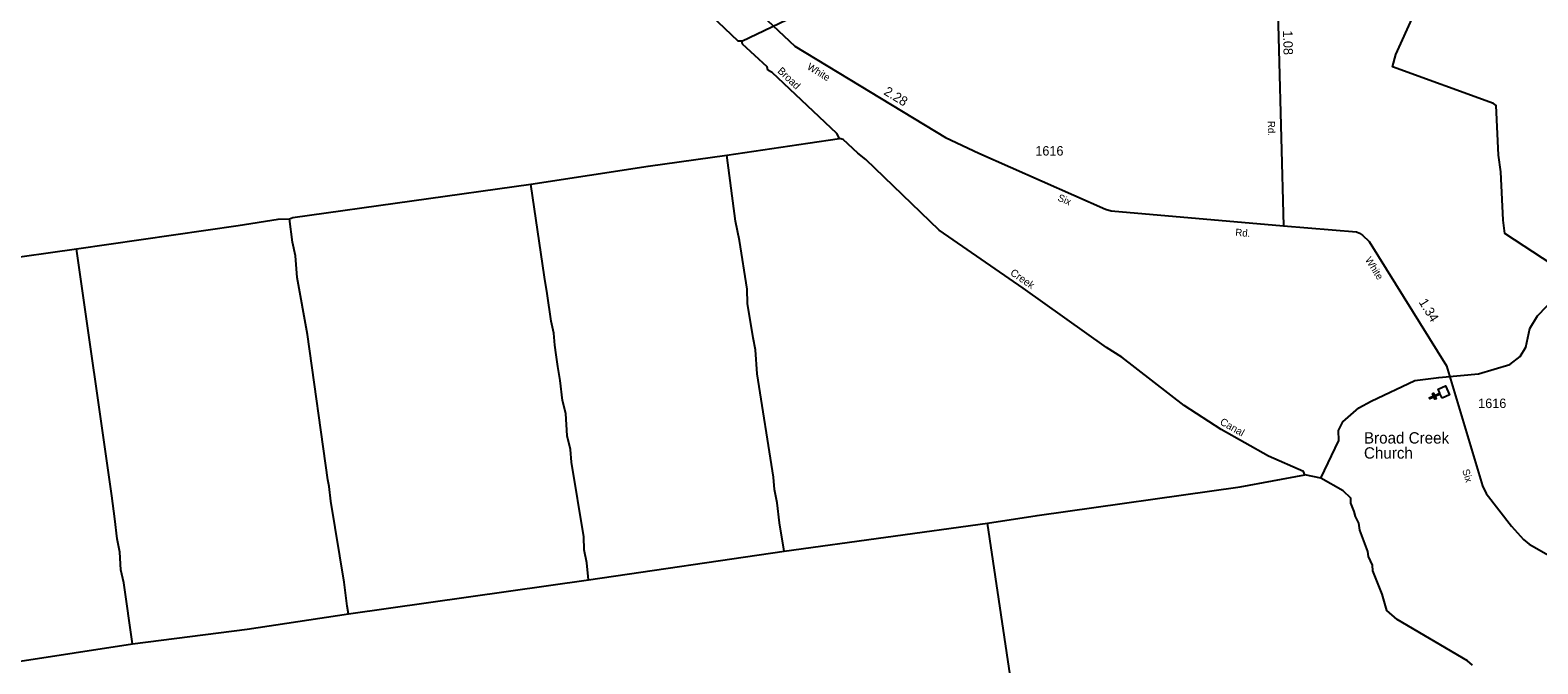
# Model space of a CAD drawing. Extents: x 2532689 to 2764727, y 536648 to 732970.
# Drawn here: x 2666242 to 2686176, y 670740 to 679109 of the extents above; entities that cross this region are included whole.
import ezdxf

# ---------------------------------------------------------------- set-up
doc = ezdxf.new("R2010")
doc.units = 0
for name, color, linetype in [('Exist Cultural Church CELL', 7, 'Continuous'), ('Exist Cultural Church Label', 7, 'Continuous'), ('Exist Hydrographic Creek Single Shore', 7, 'Continuous'), ('Exist Hydrographic Stream Label', 7, 'Continuous'), ('Exist Road Secondary Mileage Hundredths English Label', 7, 'Continuous'), ('Exist Road Secondary Type 51 Attributed', 7, 'Continuous'), ('Exist Road Secondary Type 51 Label', 7, 'Continuous'), ('Exist Road Secondary Type 51 Number Label', 7, 'Continuous')]:
    doc.layers.add(name, color=color, linetype=linetype)

msp = doc.modelspace()

# ---------------------------------------------------------------- linework, layer by layer
at = {"layer": 'Exist Cultural Church CELL'}
msp.add_lwpolyline([(2684910, 674249), (2684886, 674301), (2684817, 674270), (2684830, 674241), (2684815, 674234), (2684802, 674263), (2684747, 674239), (2684741, 674253), (2684796, 674278), (2684782, 674307), (2684797, 674314), (2684810, 674284), (2684880, 674316), (2684856, 674368), (2684953, 674412), (2685007, 674293)], close=True, dxfattribs=at)
at = {"layer": 'Exist Hydrographic Creek Single Shore'}
for p, q in [((2665111, 675973), (2666856, 676223)), ((2683305, 673193), (2683096, 673237)), ((2676209, 672226), (2678901, 672598)), ((2673626, 671849), (2676209, 672226)), ((2670452, 671402), (2673626, 671849)), ((2669112, 671197), (2670452, 671402)), ((2667596, 671004), (2669112, 671197))]:
    msp.add_line(p, q, dxfattribs=at)
for points in [[(2675652, 678965), (2675602, 678966), (2673130, 681315), (2670757, 681902)], [(2675652, 678965), (2678933, 680536), (2679274, 680917), (2679811, 681487)], [(2686637, 675814), (2686365, 676016), (2685739, 676424), (2685718, 676601), (2685687, 677240), (2685657, 677458), (2685624, 678114), (2685591, 678139), (2684254, 678626), (2684300, 678786), (2684538, 679314), (2684830, 680012), (2684753, 680078), (2683179, 680750)], [(2676941, 677680), (2676906, 677745), (2676053, 678551), (2675994, 678581), (2675985, 678623), (2675661, 678925), (2675652, 678965)], [(2675454, 677459), (2676525, 677618), (2676941, 677680)], [(2683096, 673237), (2683078, 673279), (2682615, 673484), (2681990, 673836), (2681499, 674151), (2680676, 674791), (2680473, 674917), (2679371, 675700), (2678261, 676466), (2677289, 677402), (2677187, 677483), (2676991, 677663), (2676941, 677680)], [(2672862, 677075), (2674415, 677312), (2675454, 677459)], [(2676209, 672226), (2676151, 672601), (2676120, 672866), (2676082, 673042), (2676070, 673206), (2675855, 674570), (2675830, 674887), (2675802, 675044), (2675725, 675500), (2675720, 675690), (2675622, 676330), (2675566, 676587), (2675454, 677459)], [(2669672, 676618), (2669713, 676636), (2672862, 677075)], [(2673626, 671849), (2673604, 672075), (2673567, 672247), (2673563, 672415), (2673398, 673403), (2673386, 673570), (2673340, 673752), (2673325, 674044), (2673279, 674219), (2673248, 674484), (2673218, 674666), (2673198, 674823), (2673178, 674947), (2673166, 675108), (2673129, 675264), (2673079, 675629), (2673041, 675845), (2672862, 677075)], [(2666856, 676223), (2668991, 676528), (2669522, 676615), (2669672, 676618)], [(2670452, 671402), (2670433, 671500), (2670393, 671817), (2670217, 672887), (2670196, 673080), (2670177, 673171), (2669907, 675091), (2669773, 675844), (2669750, 676128), (2669712, 676311), (2669672, 676618)], [(2667596, 671004), (2667479, 671811), (2667442, 671983), (2667428, 672216), (2667391, 672391), (2667360, 672656), (2667320, 672957), (2666856, 676223)], [(2683305, 673193), (2683544, 673689), (2683541, 673823), (2683597, 673934), (2683809, 674123), (2683973, 674209), (2684551, 674481), (2684867, 674521), (2685391, 674568), (2685804, 674693), (2685944, 674797), (2686016, 674922), (2686068, 675167), (2686173, 675335), (2686417, 675591), (2686637, 675814)], [(2678901, 672598), (2679558, 672697), (2682241, 673078), (2683096, 673237)], [(2685313, 670723), (2685245, 670779), (2684316, 671323), (2684180, 671446), (2684116, 671660), (2684063, 671792), (2683993, 671967), (2683991, 672042), (2683938, 672158), (2683928, 672223), (2683822, 672505), (2683811, 672596), (2683767, 672686), (2683749, 672751), (2683705, 672861), (2683703, 672927), (2683601, 673025), (2683305, 673193)], [(2679288, 669941), (2679228, 670382), (2678901, 672598)], [(2665820, 670743), (2666052, 670768), (2667596, 671004)]]:
    msp.add_lwpolyline(points, dxfattribs=at)
at = {"layer": 'Exist Road Secondary Type 51 Attributed'}
for points in [[(2672942, 682141), (2673007, 682133), (2673722, 682131), (2673841, 682112), (2673887, 682083), (2673891, 682071), (2673934, 682050), (2673969, 682007), (2674002, 681979), (2674041, 681926), (2674610, 681049), (2675303, 679959), (2675407, 679787), (2676354, 678899), (2678343, 677693), (2678786, 677486), (2680458, 676743), (2680536, 676724), (2682811, 676527)], [(2683718, 681992), (2682744, 680101), (2682726, 680082), (2682720, 680018), (2682811, 676527)], [(2682811, 676527), (2683778, 676444), (2683818, 676429), (2683857, 676400), (2683947, 676320), (2684969, 674675), (2685442, 673092), (2685493, 672991), (2685829, 672557), (2685987, 672380), (2686061, 672320), (2687214, 671663)]]:
    msp.add_lwpolyline(points, dxfattribs=at)

# ---------------------------------------------------------------- texts
at = {"layer": 'Exist Cultural Church Label'}
for s, p in [('Broad Creek ', (2683877, 673649)), ('Church', (2683877, 673450))]:
    msp.add_text(s, height=150, dxfattribs=at).set_placement(p)
at = {"layer": 'Exist Hydrographic Stream Label'}
for s, rotation, p in [('Broad', 316.6194, (2676115, 678560)), ('Creek', 325.3869, (2679191, 675884)), ('Canal', 330.5887, (2681963, 673908))]:
    msp.add_text(s, height=98.4, rotation=rotation, dxfattribs=at).set_placement(p)
at = {"layer": 'Exist Road Secondary Mileage Hundredths English Label'}
for s, rotation, p in [('1.08', 271.5005, (2682806, 679105)), ('2.28', 328.7624, (2677518, 678267)), ('1.34', 301.8799, (2684597, 675517))]:
    msp.add_text(s, height=125, rotation=rotation, dxfattribs=at).set_placement(p)
at = {"layer": 'Exist Road Secondary Type 51 Label'}
for s, rotation, p in [('White', 328.7624, (2676505, 678600)), ('Rd.', 271.5005, (2682604, 677909)), ('Six', 336.0377, (2679819, 676862)), ('Rd.', 355.0549, (2682173, 676394)), ('White', 301.8799, (2683888, 676077)), ('Six', 286.6276, (2685175, 673296))]:
    msp.add_text(s, height=95, rotation=rotation, dxfattribs=at).set_placement(p)
at = {"layer": 'Exist Road Secondary Type 51 Number Label'}
for p in [(2679532, 677453), (2685387, 674118)]:
    msp.add_text('1616', height=125, dxfattribs=at).set_placement(p)

doc.saveas('drawing.dxf')
